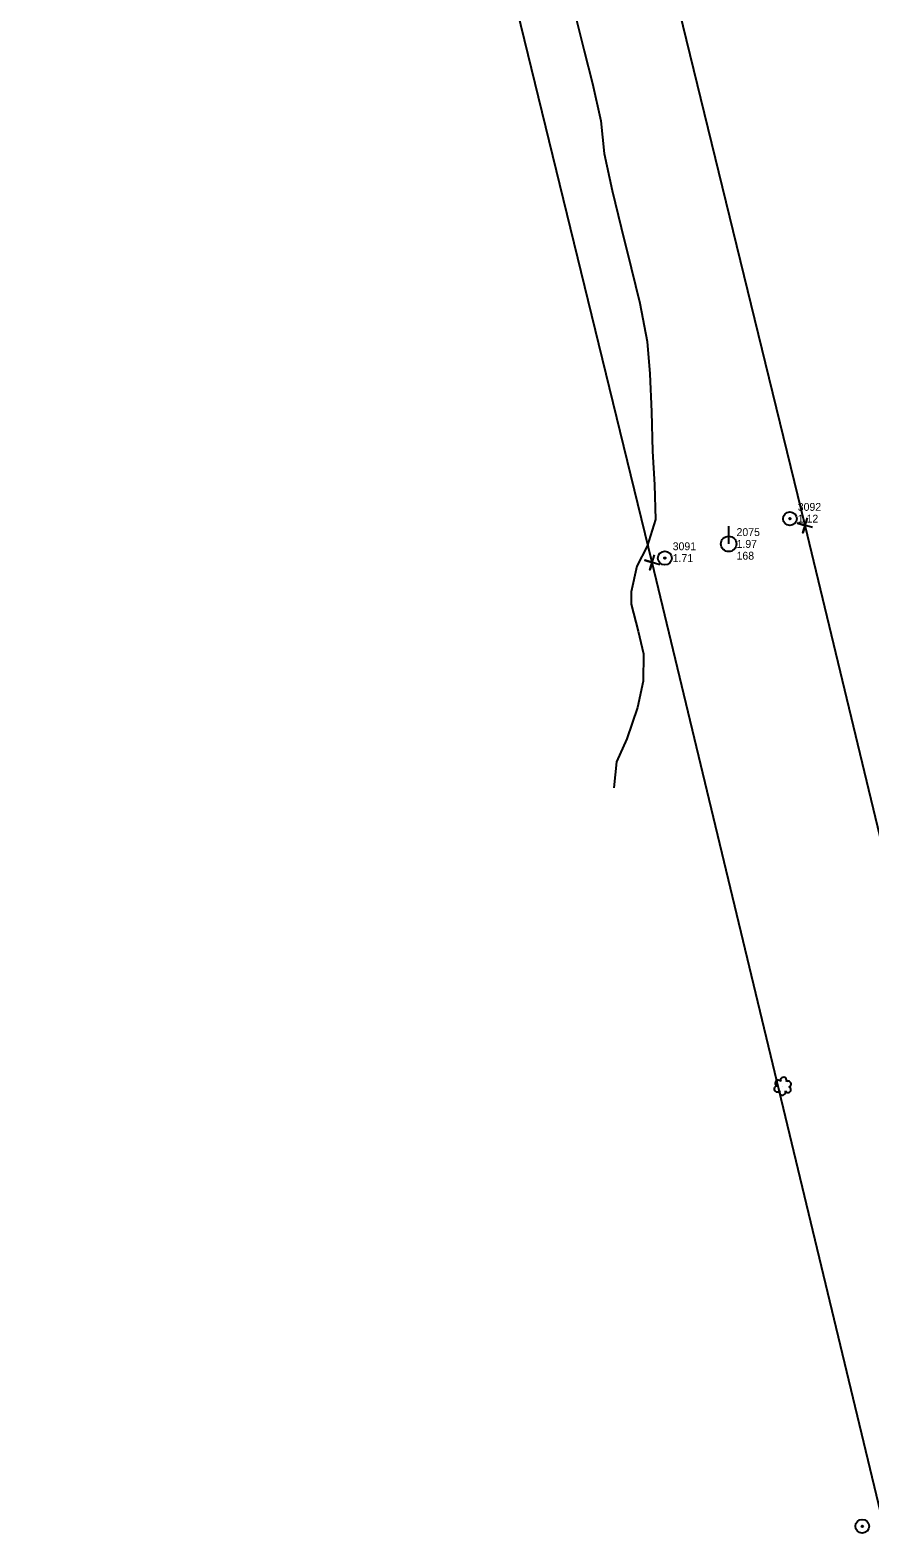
# Model space of a CAD drawing. Extents: x 3040896 to 3051146, y 687568 to 732976.
# Drawn here: x 3046845.4 to 3047112.3, y 707301.1 to 707780.4 of the extents above; entities that cross this region are included whole.
import ezdxf

# ---------------------------------------------------------------- set-up
doc = ezdxf.new("R2010")
doc.units = 0
for name, color, linetype in [('Exist Other Culture Anchor (Guy Wire) CELL', 7, 'Continuous'), ('Exist Other Culture Anchor (Guy Wire) Cogo Elevation', 7, 'Continuous'), ('Exist Other Culture Anchor (Guy Wire) Cogo Number', 7, 'Continuous'), ('Exist Property Corner CELL', 7, 'Continuous'), ('Exist Right of Way Easement Line', 7, 'Continuous'), ('Exist Utilities Power Pole CELL', 7, 'Continuous'), ('Exist Utilities Power Pole Cogo Comment', 7, 'Continuous'), ('Exist Utilities Power Pole Cogo Elevation', 7, 'Continuous'), ('Exist Utilities Power Pole Cogo Number', 7, 'Continuous'), ('Exist Vegetation Hedge Row', 7, 'Continuous'), ('Exist Vegetation Shrub CELL', 7, 'Continuous')]:
    doc.layers.add(name, color=color, linetype=linetype)

# ---------------------------------------------------------------- blocks, each defined once
blk = doc.blocks.new('EXIST UTILITIES POWER POLE')
at = {"layer": 'Exist Utilities Power Pole CELL'}
for q in [(0, 0.1125), (0, 0)]:
    blk.add_line((0, 0), q, dxfattribs=at)
blk.add_circle((0, 0), 0.049, dxfattribs=at)
blk = doc.blocks.new('EXIST OTHER CULTURE ANCHOR (GUY WIRE)')
at = {"layer": 'Exist Other Culture Anchor (Guy Wire) CELL'}
for radius in [0.0436, 0.0048]:
    blk.add_circle((0, 0), radius, dxfattribs=at)

msp = doc.modelspace()

# ---------------------------------------------------------------- linework, layer by layer
at = {"layer": 'Exist Property Corner CELL'}
for p, q in [((3047091.74, 707623), (3047091.74, 707623)), ((3047043.15, 707611.22), (3047043.15, 707611.22))]:
    msp.add_line(p, q, dxfattribs=at)
for points in [[(3047094.14, 707622.28), (3047089.35, 707623.72), (3047091.74, 707623), (3047091.03, 707620.6), (3047092.46, 707625.39)], [(3047045.55, 707610.5), (3047040.76, 707611.94), (3047043.15, 707611.22), (3047042.43, 707608.83), (3047043.87, 707613.62)]]:
    msp.add_lwpolyline(points, dxfattribs=at)
at = {"layer": 'Exist Right of Way Easement Line'}
for points in [[(3047311.08, 706704.36), (3047238.47, 707011.6), (3047165.1, 707317.98), (3047091.74, 707623), (3047017.1, 707928.7), (3046944.37, 708234.99), (3046873.34, 708542.46), (3046800.68, 708848.44), (3046725.3, 709163.99), (3046654.17, 709471.68), (3046584.31, 709774.26), (3046514.1, 710076.47), (3046443.92, 710377.63), (3046373.52, 710680.16), (3046303.59, 710980.75), (3046233.77, 711284.19), (3046162.88, 711585.07), (3046091.66, 711887.82), (3046022.74, 712188.37), (3045953.13, 712491.09)], [(3047262.41, 706692.92), (3047189.83, 707000.03), (3047116.48, 707306.32), (3047043.15, 707611.22), (3046968.48, 707916.99), (3046895.68, 708223.59), (3046824.66, 708531.06), (3046752.04, 708836.86), (3046676.62, 709152.56), (3046605.45, 709460.43), (3046535.6, 709762.97), (3046465.4, 710065.14), (3046395.22, 710366.28), (3046324.82, 710668.82), (3046254.87, 710969.48), (3046185.08, 711272.85), (3046114.21, 711573.61), (3046042.96, 711876.5), (3045974.01, 712177.18), (3045904.41, 712479.85)]]:
    msp.add_lwpolyline(points, dxfattribs=at)
at = {"layer": 'Exist Vegetation Hedge Row'}
for points in [[(3047018.56, 707785.73), (3047021.52, 707773.85), (3047024.11, 707763.49), (3047026.83, 707751.57), (3047027.85, 707741.18), (3047030.4, 707729.42), (3047033.3, 707717.68), (3047036.49, 707704.89), (3047039.22, 707693.64), (3047041.55, 707681.47), (3047042.42, 707671.18), (3047042.95, 707659.1), (3047043.26, 707646.59), (3047043.84, 707635.87), (3047044.18, 707624.9), (3047041.59, 707616.39), (3047038.28, 707610), (3047036.44, 707601.83), (3047036.49, 707597.98)], [(3047036.49, 707597.98), (3047038.63, 707589.4), (3047040.41, 707582.16), (3047040.28, 707573.45), (3047038.49, 707565.06), (3047035.1, 707555.19), (3047031.84, 707547.82), (3047030.96, 707539.51)]]:
    msp.add_lwpolyline(points, dxfattribs=at)
at = {"layer": 'Exist Vegetation Shrub CELL'}
msp.add_line((3047084.68, 707444.52), (3047084.68, 707444.52), dxfattribs=at)
for centre, radius, start, end in [((3047083.2, 707445.65), 0.968, 35.8908, 245.4216), ((3047084.91, 707446.56), 0.99, 334.8391, 200.4717), ((3047086.35, 707445.39), 0.929, 284.4567, 126.0861), ((3047082.88, 707443.82), 0.955, 95.1099, 327.9534), ((3047084.55, 707442.84), 0.984, 151.2797, 21.387), ((3047086.32, 707443.59), 0.937, 204.9913, 73.4601)]:
    msp.add_arc(centre, radius, start, end, dxfattribs=at)

# ---------------------------------------------------------------- block references
at = {"layer": 'Exist Other Culture Anchor (Guy Wire) CELL', "xscale": 50, "yscale": 50}
for p in [(3047086.91, 707625.13), (3047047.15, 707612.6), (3047109.92, 707304.8)]:
    msp.add_blockref('EXIST OTHER CULTURE ANCHOR (GUY WIRE)', p, dxfattribs=at)
at = {"layer": 'Exist Utilities Power Pole CELL', "xscale": 50, "yscale": 50}
msp.add_blockref('EXIST UTILITIES POWER POLE', (3047067.45, 707617.11), dxfattribs=at)

# ---------------------------------------------------------------- texts
at = {"layer": 'Exist Other Culture Anchor (Guy Wire) Cogo Elevation'}
for s, p in [('1.12', (3047089.41, 707623.88)), ('1.71', (3047049.65, 707611.35))]:
    msp.add_text(s, height=2.5, dxfattribs=at).set_placement(p)
at = {"layer": 'Exist Other Culture Anchor (Guy Wire) Cogo Number'}
for s, p in [('3092', (3047089.41, 707627.63)), ('3091', (3047049.65, 707615.1))]:
    msp.add_text(s, height=2.5, dxfattribs=at).set_placement(p)
at = {"layer": 'Exist Utilities Power Pole Cogo Comment'}
msp.add_text('168', height=2.5, dxfattribs=at).set_placement((3047069.95, 707612.11))
at = {"layer": 'Exist Utilities Power Pole Cogo Elevation'}
msp.add_text('1.97', height=2.5, dxfattribs=at).set_placement((3047069.95, 707615.86))
at = {"layer": 'Exist Utilities Power Pole Cogo Number'}
msp.add_text('2075', height=2.5, dxfattribs=at).set_placement((3047069.95, 707619.61))

doc.saveas('drawing.dxf')
